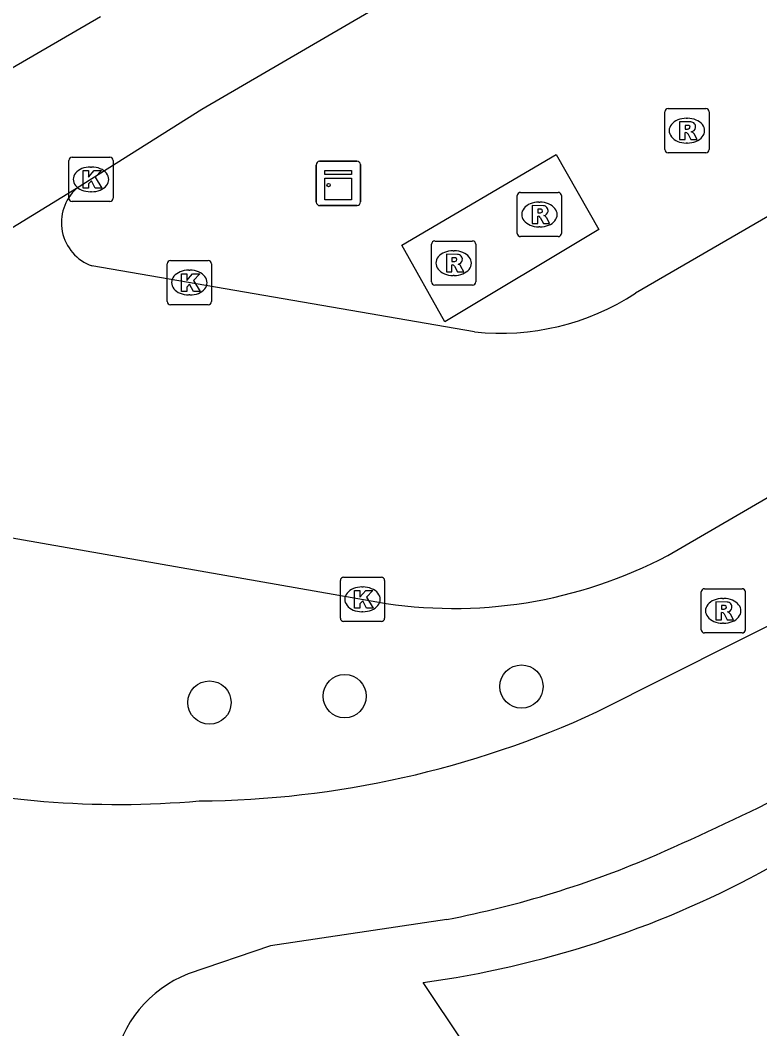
# Model space of a CAD drawing. Extents: x 159040 to 160094, y 381214 to 382518.
# Drawn here: x 159384.31 to 159401.03, y 382302.69 to 382325.49 of the extents above; entities that cross this region are included whole.
import ezdxf

# ---------------------------------------------------------------- set-up
doc = ezdxf.new("R2010")
doc.units = 0
for name, color, linetype in [('IMGEO_Berm_groen', 7, 'Continuous'), ('IMGEO_Boom', 7, 'Continuous'), ('IMGEO_Fietspad_gesloten', 7, 'Continuous'), ('IMGEO_Kast', 7, 'Continuous'), ('IMGEO_Kolk', 7, 'Continuous'), ('IMGEO_Rijbaan_lokaal_open', 7, 'Continuous'), ('IMGEO_Rijbaan_regionaal_gesloten', 7, 'Continuous'), ('IMGEO_Rioolput', 7, 'Continuous'), ('IMGEO_Voetpad_open', 7, 'Continuous')]:
    doc.layers.add(name, color=color, linetype=linetype)

msp = doc.modelspace()

# ---------------------------------------------------------------- linework, layer by layer
at = {"layer": 'IMGEO_Berm_groen'}
msp.add_lwpolyline([(159397.391, 382320.759), (159393.91, 382318.67), (159392.939, 382320.405), (159396.425, 382322.451), (159397.391, 382320.759)], dxfattribs=at)
at = {"layer": 'IMGEO_Boom'}
for centre in [(159395.641, 382310.424), (159391.644, 382310.206), (159388.587, 382310.061)]:
    msp.add_circle(centre, 0.489, dxfattribs=at)
at = {"layer": 'IMGEO_Fietspad_gesloten'}
for points in [[(159397.349, 382309.85), (159403.629, 382313.01), (159409.064, 382316.173)], [(159393.957, 382305.16), (159389.97, 382304.559), (159388.103, 382303.926)]]:
    msp.add_lwpolyline(points, dxfattribs=at)
for centre, radius, start, end in [((159388.189, 382329.688), 21.85, 270.4428, 294.7848), ((159374.693, 382361.523), 59.919, 293.61289, 300.1131), ((159386.53, 382328.491), 20.733, 255.5851, 275.0572), ((159389.659, 382327.506), 22.756, 280.8878, 293.3942), ((159389.07, 382301.431), 2.676, 111.1828, 170.4699)]:
    msp.add_arc(centre, radius, start, end, dxfattribs=at)
at = {"layer": 'IMGEO_Kast'}
for p, q in [((159391.076, 382322.298), (159391.917, 382322.298)), ((159391.917, 382322.298), (159391.076, 382322.298)), ((159391.001, 382321.373), (159391.001, 382322.214)), ((159391.001, 382322.214), (159391.001, 382321.373)), ((159392.001, 382322.223), (159392.001, 382321.382)), ((159392.001, 382321.382), (159392.001, 382322.223)), ((159391.926, 382321.298), (159391.085, 382321.298)), ((159391.085, 382321.298), (159391.926, 382321.298))]:
    msp.add_line(p, q, dxfattribs=at)
for points in [[(159391.196, 382322.088), (159391.796, 382322.088), (159391.796, 382322.003), (159391.196, 382322.003), (159391.196, 382322.088)], [(159391.196, 382321.913), (159391.796, 382321.913), (159391.796, 382321.424), (159391.196, 382321.424), (159391.196, 382321.913)]]:
    msp.add_lwpolyline(points, dxfattribs=at)
msp.add_circle((159391.28, 382321.762), 0.0377, dxfattribs=at)
for centre, start, end in [((159391.079, 382322.22), 92.4484, 184.2845), ((159391.079, 382322.22), 92.4484, 184.2845), ((159391.923, 382322.22), 2.4484, 94.2845), ((159391.923, 382322.22), 2.4484, 94.2845), ((159391.079, 382321.376), 182.4484, 274.2845), ((159391.079, 382321.376), 182.4484, 274.2845), ((159391.923, 382321.376), 272.4484, 4.2845), ((159391.923, 382321.376), 272.4484, 4.2845)]:
    msp.add_arc(centre, 0.0779, start, end, dxfattribs=at)
at = {"layer": 'IMGEO_Kolk'}
for p, q in [((159385.408, 382321.463), (159385.408, 382322.315)), ((159385.483, 382322.389), (159386.335, 382322.389)), ((159386.409, 382322.315), (159386.409, 382321.463)), ((159385.896, 382322.169), (159385.921, 382322.169)), ((159385.919, 382321.609), (159385.894, 382321.609)), ((159386.335, 382321.389), (159385.483, 382321.389)), ((159387.706, 382320.056), (159388.558, 382320.056)), ((159387.631, 382319.13), (159387.631, 382319.982)), ((159388.119, 382319.836), (159388.144, 382319.836)), ((159388.632, 382319.982), (159388.632, 382319.13)), ((159388.142, 382319.276), (159388.117, 382319.276)), ((159388.558, 382319.056), (159387.706, 382319.056)), ((159391.546, 382311.969), (159391.546, 382312.821)), ((159391.621, 382312.895), (159392.473, 382312.895)), ((159392.547, 382312.821), (159392.547, 382311.969)), ((159392.034, 382312.675), (159392.059, 382312.675)), ((159392.057, 382312.115), (159392.032, 382312.115)), ((159392.473, 382311.895), (159391.621, 382311.895))]:
    msp.add_line(p, q, dxfattribs=at)
for points in [[(159385.408, 382321.463), (159385.408, 382322.315)], [(159385.483, 382322.389), (159386.335, 382322.389)], [(159386.409, 382322.315), (159386.409, 382321.463)], [(159385.729, 382322.089), (159385.852, 382322.089), (159385.852, 382321.938), (159385.982, 382322.089), (159386.146, 382322.089), (159386, 382321.938), (159386.153, 382321.689), (159386.001, 382321.689), (159385.916, 382321.853), (159385.852, 382321.786), (159385.852, 382321.689), (159385.729, 382321.689), (159385.729, 382322.089)], [(159386.335, 382321.389), (159385.483, 382321.389)], [(159387.706, 382320.056), (159388.558, 382320.056)], [(159387.631, 382319.13), (159387.631, 382319.982)], [(159388.632, 382319.982), (159388.632, 382319.13)], [(159387.952, 382319.756), (159388.075, 382319.756), (159388.075, 382319.605), (159388.205, 382319.756), (159388.369, 382319.756), (159388.223, 382319.605), (159388.376, 382319.356), (159388.224, 382319.356), (159388.139, 382319.52), (159388.075, 382319.453), (159388.075, 382319.356), (159387.952, 382319.356), (159387.952, 382319.756)], [(159388.558, 382319.056), (159387.706, 382319.056)], [(159391.546, 382311.969), (159391.546, 382312.821)], [(159391.621, 382312.895), (159392.473, 382312.895)], [(159392.547, 382312.821), (159392.547, 382311.969)], [(159391.867, 382312.595), (159391.99, 382312.595), (159391.99, 382312.444), (159392.12, 382312.595), (159392.284, 382312.595), (159392.138, 382312.444), (159392.291, 382312.195), (159392.139, 382312.195), (159392.054, 382312.359), (159391.99, 382312.292), (159391.99, 382312.195), (159391.867, 382312.195), (159391.867, 382312.595)], [(159392.473, 382311.895), (159391.621, 382311.895)]]:
    msp.add_lwpolyline(points, dxfattribs=at)
for centre, start, end in [((159385.485, 382322.313), 91.552, 178.448), ((159385.485, 382322.313), 91.552, 178.448), ((159386.333, 382322.313), 1.552, 88.448), ((159386.333, 382322.313), 1.552, 88.448), ((159385.485, 382321.465), 181.552, 268.448), ((159385.485, 382321.465), 181.552, 268.448), ((159386.333, 382321.465), 271.552, 358.448), ((159386.333, 382321.465), 271.552, 358.448), ((159387.708, 382319.98), 91.552, 178.448), ((159387.708, 382319.98), 91.552, 178.448), ((159388.556, 382319.98), 1.552, 88.448), ((159388.556, 382319.98), 1.552, 88.448), ((159387.708, 382319.132), 181.552, 268.448), ((159387.708, 382319.132), 181.552, 268.448), ((159388.556, 382319.132), 271.552, 358.448), ((159388.556, 382319.132), 271.552, 358.448), ((159391.623, 382312.819), 91.552, 178.448), ((159391.623, 382312.819), 91.552, 178.448), ((159392.471, 382312.819), 1.552, 88.448), ((159392.471, 382312.819), 1.552, 88.448), ((159391.623, 382311.971), 181.552, 268.448), ((159391.623, 382311.971), 181.552, 268.448), ((159392.471, 382311.971), 271.552, 358.448), ((159392.471, 382311.971), 271.552, 358.448)]:
    msp.add_arc(centre, 0.0765, start, end, dxfattribs=at)
for centre, major_axis, ratio, start_param, end_param in [((159385.895, 382321.889), (-0.387, 0.002), 0.722429, 4.712389, 7.853982), ((159385.92, 382321.889), (-0.39, 0.002), 0.717154, 1.570796, 4.712389), ((159388.118, 382319.556), (-0.387, 0.002), 0.722429, 4.712389, 7.853982), ((159388.143, 382319.556), (-0.39, 0.002), 0.717154, 1.570796, 4.712389), ((159392.033, 382312.395), (-0.387, 0.002), 0.722429, 4.712389, 7.853982), ((159392.058, 382312.395), (-0.39, 0.002), 0.717154, 1.570796, 4.712389)]:
    msp.add_ellipse(centre, major_axis=major_axis, ratio=ratio, start_param=start_param, end_param=end_param, dxfattribs=at)
at = {"layer": 'IMGEO_Rijbaan_lokaal_open'}
for points in [[(159412.772, 382327.702), (159409.525, 382325.864), (159398.221, 382319.314)], [(159394.583, 382318.444), (159385.931, 382319.935)], [(159398.953, 382313.388), (159407.722, 382318.487)], [(159380.812, 382314.369), (159392.369, 382312.338)]]:
    msp.add_lwpolyline(points, dxfattribs=at)
for centre, radius, start, end in [((159386.274, 382320.913), 1.036, 131.9686, 250.6765), ((159395.183, 382323.975), 5.563, 263.8046, 303.0939), ((159394.113, 382322.569), 10.379, 260.3263, 297.7959)]:
    msp.add_arc(centre, radius, start, end, dxfattribs=at)
at = {"layer": 'IMGEO_Rijbaan_regionaal_gesloten'}
for points in [[(159495.085, 382383.97), (159490.179, 382381.25), (159456.73, 382362.673), (159453.276, 382360.755), (159437.509, 382351.998), (159415.857, 382339.444), (159388.416, 382323.466), (159385.581, 382321.683)], [(159362.289, 382311.533), (159368.853, 382315.412), (159372.283, 382317.381), (159375.737, 382319.437), (159379.19, 382321.492), (159382.682, 382323.571), (159386.125, 382325.572)], [(159385.581, 382321.683), (159371.94, 382313.32)]]:
    msp.add_lwpolyline(points, dxfattribs=at)
at = {"layer": 'IMGEO_Rioolput'}
for p, q in [((159398.881, 382322.564), (159398.881, 382323.416)), ((159398.956, 382323.49), (159399.808, 382323.49)), ((159399.882, 382323.416), (159399.882, 382322.564)), ((159399.369, 382323.27), (159399.394, 382323.27)), ((159399.392, 382322.71), (159399.367, 382322.71)), ((159399.808, 382322.49), (159398.956, 382322.49)), ((159395.622, 382321.595), (159396.474, 382321.595)), ((159395.547, 382320.669), (159395.547, 382321.521)), ((159396.035, 382321.375), (159396.06, 382321.375)), ((159396.548, 382321.521), (159396.548, 382320.669)), ((159396.058, 382320.815), (159396.033, 382320.815)), ((159393.683, 382320.496), (159394.535, 382320.496)), ((159396.474, 382320.595), (159395.622, 382320.595)), ((159393.608, 382319.57), (159393.608, 382320.422)), ((159394.096, 382320.276), (159394.121, 382320.276)), ((159394.609, 382320.422), (159394.609, 382319.57)), ((159394.119, 382319.716), (159394.094, 382319.716)), ((159394.535, 382319.496), (159393.683, 382319.496)), ((159399.702, 382311.709), (159399.702, 382312.561)), ((159399.777, 382312.635), (159400.629, 382312.635)), ((159400.703, 382312.561), (159400.703, 382311.709)), ((159400.19, 382312.415), (159400.215, 382312.415)), ((159400.213, 382311.855), (159400.188, 382311.855)), ((159400.629, 382311.635), (159399.777, 382311.635))]:
    msp.add_line(p, q, dxfattribs=at)
for points in [[(159398.881, 382322.564), (159398.881, 382323.416)], [(159398.956, 382323.49), (159399.808, 382323.49)], [(159399.882, 382323.416), (159399.882, 382322.564)], [(159399.47, 382323.188), (159399.218, 382323.19), (159399.218, 382322.79)], [(159399.218, 382322.79), (159399.342, 382322.79), (159399.342, 382322.952), (159399.353, 382322.952)], [(159399.396, 382323.109), (159399.342, 382323.109), (159399.342, 382323.028)], [(159399.342, 382323.028), (159399.394, 382323.028)], [(159399.4, 382322.923), (159399.471, 382322.79), (159399.611, 382322.79), (159399.546, 382322.916)], [(159399.808, 382322.49), (159398.956, 382322.49)], [(159395.622, 382321.595), (159396.474, 382321.595)], [(159395.547, 382320.669), (159395.547, 382321.521)], [(159396.548, 382321.521), (159396.548, 382320.669)], [(159396.136, 382321.293), (159395.884, 382321.295), (159395.884, 382320.895)], [(159396.062, 382321.214), (159396.008, 382321.214), (159396.008, 382321.133)], [(159396.008, 382321.133), (159396.06, 382321.133)], [(159395.884, 382320.895), (159396.008, 382320.895), (159396.008, 382321.057), (159396.019, 382321.057)], [(159396.066, 382321.028), (159396.137, 382320.895), (159396.277, 382320.895), (159396.212, 382321.021)], [(159393.683, 382320.496), (159394.535, 382320.496)], [(159396.474, 382320.595), (159395.622, 382320.595)], [(159393.608, 382319.57), (159393.608, 382320.422)], [(159394.609, 382320.422), (159394.609, 382319.57)], [(159394.197, 382320.194), (159393.945, 382320.196), (159393.945, 382319.796)], [(159394.123, 382320.115), (159394.069, 382320.115), (159394.069, 382320.034)], [(159394.069, 382320.034), (159394.121, 382320.034)], [(159393.945, 382319.796), (159394.069, 382319.796), (159394.069, 382319.958), (159394.08, 382319.958)], [(159394.127, 382319.929), (159394.198, 382319.796), (159394.338, 382319.796), (159394.273, 382319.922)], [(159394.535, 382319.496), (159393.683, 382319.496)], [(159399.702, 382311.709), (159399.702, 382312.561)], [(159399.777, 382312.635), (159400.629, 382312.635)], [(159400.703, 382312.561), (159400.703, 382311.709)], [(159400.291, 382312.333), (159400.039, 382312.335), (159400.039, 382311.935)], [(159400.217, 382312.254), (159400.163, 382312.254), (159400.163, 382312.173)], [(159400.039, 382311.935), (159400.163, 382311.935), (159400.163, 382312.097), (159400.174, 382312.097)], [(159400.163, 382312.173), (159400.215, 382312.173)], [(159400.221, 382312.068), (159400.292, 382311.935), (159400.432, 382311.935), (159400.367, 382312.061)], [(159400.629, 382311.635), (159399.777, 382311.635)]]:
    msp.add_lwpolyline(points, dxfattribs=at)
for centre, radius, start, end in [((159398.958, 382323.414), 0.0765, 91.552, 178.448), ((159398.958, 382323.414), 0.0765, 91.552, 178.448), ((159399.806, 382323.414), 0.0765, 1.552, 88.448), ((159399.806, 382323.414), 0.0765, 1.552, 88.448), ((159399.469, 382323.078), 0.109, 350.3612, 89.416), ((159399.352, 382322.899), 0.0533, 26.0293, 88.6989), ((159399.378, 382323.217), 0.19, 274.7715, 282.9687), ((159399.402, 382323.013), 0.0964, 77.0061, 93.1865), ((159399.416, 382323.07), 0.0378, 276.6634, 79.6772), ((159399.467, 382323.078), 0.112, 277.5842, 350.9817), ((159399.451, 382322.863), 0.108, 29.5134, 73.7905), ((159398.958, 382322.566), 0.0765, 181.552, 268.448), ((159398.958, 382322.566), 0.0765, 181.552, 268.448), ((159399.806, 382322.566), 0.0765, 271.552, 358.448), ((159399.806, 382322.566), 0.0765, 271.552, 358.448), ((159395.624, 382321.519), 0.0765, 91.552, 178.448), ((159395.624, 382321.519), 0.0765, 91.552, 178.448), ((159396.472, 382321.519), 0.0765, 1.552, 88.448), ((159396.472, 382321.519), 0.0765, 1.552, 88.448), ((159396.044, 382321.322), 0.19, 274.7715, 282.9687), ((159396.068, 382321.118), 0.0964, 77.0061, 93.1865), ((159396.082, 382321.175), 0.0378, 276.6634, 79.6772), ((159396.135, 382321.183), 0.109, 350.3612, 89.416), ((159396.133, 382321.183), 0.112, 277.5842, 350.9817), ((159396.018, 382321.004), 0.0533, 26.0293, 88.6989), ((159396.117, 382320.968), 0.108, 29.5134, 73.7905), ((159395.624, 382320.671), 0.0765, 181.552, 268.448), ((159395.624, 382320.671), 0.0765, 181.552, 268.448), ((159396.472, 382320.671), 0.0765, 271.552, 358.448), ((159396.472, 382320.671), 0.0765, 271.552, 358.448), ((159393.685, 382320.42), 0.0765, 91.552, 178.448), ((159393.685, 382320.42), 0.0765, 91.552, 178.448), ((159394.533, 382320.42), 0.0765, 1.552, 88.448), ((159394.533, 382320.42), 0.0765, 1.552, 88.448), ((159394.105, 382320.223), 0.19, 274.7715, 282.9687), ((159394.129, 382320.019), 0.0964, 77.0061, 93.1865), ((159394.143, 382320.076), 0.0378, 276.6634, 79.6772), ((159394.196, 382320.084), 0.109, 350.3612, 89.416), ((159394.194, 382320.084), 0.112, 277.5842, 350.9817), ((159394.079, 382319.905), 0.0533, 26.0293, 88.6989), ((159394.178, 382319.869), 0.108, 29.5134, 73.7905), ((159393.685, 382319.572), 0.0765, 181.552, 268.448), ((159393.685, 382319.572), 0.0765, 181.552, 268.448), ((159394.533, 382319.572), 0.0765, 271.552, 358.448), ((159394.533, 382319.572), 0.0765, 271.552, 358.448), ((159399.779, 382312.559), 0.0765, 91.552, 178.448), ((159399.779, 382312.559), 0.0765, 91.552, 178.448), ((159400.627, 382312.559), 0.0765, 1.552, 88.448), ((159400.627, 382312.559), 0.0765, 1.552, 88.448), ((159400.223, 382312.158), 0.0964, 77.0061, 93.1865), ((159400.237, 382312.215), 0.0378, 276.6634, 79.6772), ((159400.29, 382312.223), 0.109, 350.3612, 89.416), ((159400.173, 382312.044), 0.0533, 26.0293, 88.6989), ((159400.199, 382312.362), 0.19, 274.7715, 282.9687), ((159400.288, 382312.223), 0.112, 277.5842, 350.9817), ((159400.272, 382312.008), 0.108, 29.5134, 73.7905), ((159399.779, 382311.711), 0.0765, 181.552, 268.448), ((159399.779, 382311.711), 0.0765, 181.552, 268.448), ((159400.627, 382311.711), 0.0765, 271.552, 358.448), ((159400.627, 382311.711), 0.0765, 271.552, 358.448)]:
    msp.add_arc(centre, radius, start, end, dxfattribs=at)
for centre, major_axis, ratio, start_param, end_param in [((159399.368, 382322.99), (-0.387, 0.002), 0.722429, 4.712389, 7.853982), ((159399.393, 382322.99), (-0.39, 0.002), 0.717154, 1.570796, 4.712389), ((159396.034, 382321.095), (-0.387, 0.002), 0.722429, 4.712389, 7.853982), ((159396.059, 382321.095), (-0.39, 0.002), 0.717154, 1.570796, 4.712389), ((159394.095, 382319.996), (-0.387, 0.002), 0.722429, 4.712389, 7.853982), ((159394.12, 382319.996), (-0.39, 0.002), 0.717154, 1.570796, 4.712389), ((159400.189, 382312.135), (-0.387, 0.002), 0.722429, 4.712389, 7.853982), ((159400.214, 382312.135), (-0.39, 0.002), 0.717154, 1.570796, 4.712389)]:
    msp.add_ellipse(centre, major_axis=major_axis, ratio=ratio, start_param=start_param, end_param=end_param, dxfattribs=at)
at = {"layer": 'IMGEO_Voetpad_open'}
for points in [[(159401.031, 382306.213), (159411.549, 382312.006)], [(159394.334, 382302.372), (159393.417, 382303.733)]]:
    msp.add_lwpolyline(points, dxfattribs=at)
msp.add_arc((159390.339, 382326.112), 22.59, 277.832, 298.2505, dxfattribs=at)

doc.saveas('drawing.dxf')
